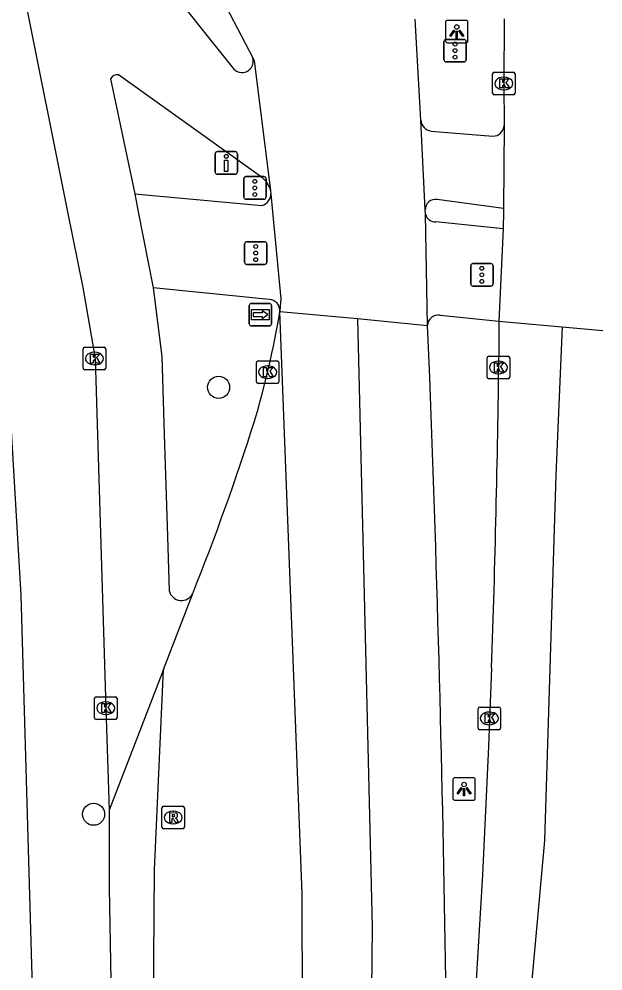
# Model space of a CAD drawing. Extents: x 162172 to 163187, y 382874 to 383684.
# Drawn here: x 163160.7 to 163186.58, y 383216.32 to 383258.55 of the extents above; entities that cross this region are included whole.
import ezdxf

# ---------------------------------------------------------------- set-up
doc = ezdxf.new("R2010")
doc.units = 0
for name, color, linetype in [('IMGEO_Boom', 7, 'Continuous'), ('IMGEO_Drukknoppaal', 7, 'Continuous'), ('IMGEO_Fietspad_gesloten', 7, 'Continuous'), ('IMGEO_Fietspad_open', 7, 'Continuous'), ('IMGEO_Kolk', 7, 'Continuous'), ('IMGEO_Lichtpunt', 7, 'Continuous'), ('IMGEO_Rijbaan_lokaal_gesloten', 7, 'Continuous'), ('IMGEO_Rijbaan_regionaal_gesloten', 7, 'Continuous'), ('IMGEO_Rioolput', 7, 'Continuous'), ('IMGEO_Verkeersregelinstallatiepaal', 7, 'Continuous'), ('IMGEO_Voetpad_open', 7, 'Continuous'), ('IMGEO_Wegwijzer', 7, 'Continuous')]:
    doc.layers.add(name, color=color, linetype=linetype)

msp = doc.modelspace()

# ---------------------------------------------------------------- linework, layer by layer
at = {"layer": 'IMGEO_Boom'}
for centre in [(163169.545, 383242.211), (163164.001, 383223.275)]:
    msp.add_circle(centre, 0.489, dxfattribs=at)
at = {"layer": 'IMGEO_Drukknoppaal'}
for p, q in [((163169.491, 383252.665), (163170.281, 383252.665)), ((163170.281, 383252.665), (163169.491, 383252.665)), ((163169.391, 383251.765), (163169.391, 383252.565)), ((163169.391, 383252.565), (163169.391, 383251.765)), ((163170.381, 383252.565), (163170.381, 383251.765)), ((163170.381, 383251.765), (163170.381, 383252.565)), ((163170.281, 383251.665), (163169.491, 383251.665)), ((163169.491, 383251.665), (163170.281, 383251.665))]:
    msp.add_line(p, q, dxfattribs=at)
msp.add_lwpolyline([(163169.961, 383252.29), (163169.961, 383251.79), (163169.811, 383251.79), (163169.811, 383252.29), (163169.961, 383252.29)], dxfattribs=at)
msp.add_circle((163169.886, 383252.455), 0.085, dxfattribs=at)
for centre, start, end in [((163169.491, 383252.565), 90, 180), ((163169.491, 383252.565), 90, 180), ((163170.281, 383252.565), 0, 90), ((163170.281, 383252.565), 360, 90), ((163169.491, 383251.765), 180, 270), ((163169.491, 383251.765), 180, 270), ((163170.281, 383251.765), 270, 0), ((163170.281, 383251.765), 270, 0)]:
    msp.add_arc(centre, 0.1, start, end, dxfattribs=at)
at = {"layer": 'IMGEO_Fietspad_gesloten'}
for points in [[(163167.099, 383229.7), (163164.688, 383223.451)], [(163164.688, 383223.451), (163164.694, 383220.012), (163164.774, 383215.902), (163164.79, 383215.222)]]:
    msp.add_lwpolyline(points, dxfattribs=at)
at = {"layer": 'IMGEO_Fietspad_open'}
for points in [[(163163.574, 383264.658), (163170.165, 383256.391)], [(163160.923, 383259.613), (163162.853, 383250), (163163.528, 383246.638), (163164.078, 383243.493), (163164.544, 383227.979), (163164.688, 383223.451)], [(163171.49, 383251.501), (163165.107, 383256.072)], [(163164.759, 383255.891), (163165.825, 383250.795)], [(163178.958, 383253.58), (163181.698, 383253.35)], [(163165.825, 383250.795), (163165.982, 383250), (163166.648, 383246.619)], [(163182.176, 383250.145), (163179.232, 383250.543)], [(163166.648, 383246.619), (163167.029, 383243.582), (163167.133, 383240.127), (163167.277, 383235.599), (163167.351, 383233.188)]]:
    msp.add_lwpolyline(points, dxfattribs=at)
for centre, radius, start, end in [((163170.579, 383256.676), 0.503, 214.5255, 17.9354), ((163165.05, 383255.757), 0.32, 79.7101, 155.2491), ((163179.02, 383254.082), 0.505, 183.0159, 262.9912), ((163181.698, 383253.851), 0.501, 270.0224, 357.6393), ((163170.937, 383250.755), 0.929, 11.8889, 53.4667), ((163179.168, 383250.085), 0.463, 82.1084, 180.2326), ((163167.896, 383233.311), 0.558, 192.7285, 334.5432)]:
    msp.add_arc(centre, radius, start, end, dxfattribs=at)
at = {"layer": 'IMGEO_Kolk'}
for p, q in [((163181.691, 383255.264), (163181.691, 383256.116)), ((163181.766, 383256.19), (163182.618, 383256.19)), ((163182.179, 383255.97), (163182.204, 383255.97)), ((163182.692, 383256.116), (163182.692, 383255.264)), ((163182.618, 383255.19), (163181.766, 383255.19)), ((163182.202, 383255.41), (163182.177, 383255.41)), ((163163.539, 383243.061), (163163.539, 383243.913)), ((163163.614, 383243.987), (163164.466, 383243.987)), ((163164.027, 383243.767), (163164.052, 383243.767)), ((163164.54, 383243.913), (163164.54, 383243.061)), ((163171.219, 383242.457), (163171.219, 383243.309)), ((163171.294, 383243.383), (163172.146, 383243.383)), ((163172.22, 383243.309), (163172.22, 383242.457)), ((163181.45, 383242.664), (163181.45, 383243.516)), ((163181.525, 383243.59), (163182.377, 383243.59)), ((163181.938, 383243.37), (163181.963, 383243.37)), ((163182.451, 383243.516), (163182.451, 383242.664)), ((163164.466, 383242.987), (163163.614, 383242.987)), ((163164.05, 383243.207), (163164.025, 383243.207)), ((163171.707, 383243.163), (163171.732, 383243.163)), ((163171.73, 383242.603), (163171.705, 383242.603)), ((163182.377, 383242.59), (163181.525, 383242.59)), ((163181.961, 383242.81), (163181.936, 383242.81)), ((163172.146, 383242.383), (163171.294, 383242.383)), ((163164.042, 383227.553), (163164.042, 383228.405)), ((163164.117, 383228.479), (163164.969, 383228.479)), ((163164.53, 383228.259), (163164.555, 383228.259)), ((163165.043, 383228.405), (163165.043, 383227.553)), ((163164.553, 383227.699), (163164.528, 383227.699)), ((163181.046, 383227.098), (163181.046, 383227.95)), ((163181.121, 383228.024), (163181.973, 383228.024)), ((163181.534, 383227.804), (163181.559, 383227.804)), ((163182.047, 383227.95), (163182.047, 383227.098)), ((163164.969, 383227.479), (163164.117, 383227.479)), ((163181.557, 383227.244), (163181.532, 383227.244)), ((163181.973, 383227.024), (163181.121, 383227.024))]:
    msp.add_line(p, q, dxfattribs=at)
for points in [[(163181.691, 383255.264), (163181.691, 383256.116)], [(163181.766, 383256.19), (163182.618, 383256.19)], [(163182.692, 383256.116), (163182.692, 383255.264)], [(163182.012, 383255.89), (163182.135, 383255.89), (163182.135, 383255.739), (163182.265, 383255.89), (163182.429, 383255.89), (163182.283, 383255.739), (163182.436, 383255.49), (163182.284, 383255.49), (163182.199, 383255.654), (163182.135, 383255.587), (163182.135, 383255.49), (163182.012, 383255.49), (163182.012, 383255.89)], [(163182.618, 383255.19), (163181.766, 383255.19)], [(163163.539, 383243.061), (163163.539, 383243.913)], [(163163.614, 383243.987), (163164.466, 383243.987)], [(163164.54, 383243.913), (163164.54, 383243.061)], [(163163.86, 383243.687), (163163.983, 383243.687), (163163.983, 383243.536), (163164.113, 383243.687), (163164.277, 383243.687), (163164.131, 383243.536), (163164.284, 383243.287), (163164.132, 383243.287), (163164.047, 383243.451), (163163.983, 383243.384), (163163.983, 383243.287), (163163.86, 383243.287), (163163.86, 383243.687)], [(163171.219, 383242.457), (163171.219, 383243.309)], [(163171.294, 383243.383), (163172.146, 383243.383)], [(163172.22, 383243.309), (163172.22, 383242.457)], [(163181.45, 383242.664), (163181.45, 383243.516)], [(163181.525, 383243.59), (163182.377, 383243.59)], [(163181.771, 383243.29), (163181.894, 383243.29), (163181.894, 383243.139), (163182.024, 383243.29), (163182.188, 383243.29), (163182.042, 383243.139), (163182.195, 383242.89), (163182.043, 383242.89), (163181.958, 383243.054), (163181.894, 383242.987), (163181.894, 383242.89), (163181.771, 383242.89), (163181.771, 383243.29)], [(163182.451, 383243.516), (163182.451, 383242.664)], [(163164.466, 383242.987), (163163.614, 383242.987)], [(163171.54, 383243.083), (163171.663, 383243.083), (163171.663, 383242.932), (163171.793, 383243.083), (163171.957, 383243.083), (163171.811, 383242.932), (163171.964, 383242.683), (163171.812, 383242.683), (163171.727, 383242.847), (163171.663, 383242.78), (163171.663, 383242.683), (163171.54, 383242.683), (163171.54, 383243.083)], [(163182.377, 383242.59), (163181.525, 383242.59)], [(163172.146, 383242.383), (163171.294, 383242.383)], [(163164.042, 383227.553), (163164.042, 383228.405)], [(163164.117, 383228.479), (163164.969, 383228.479)], [(163164.363, 383228.179), (163164.486, 383228.179), (163164.486, 383228.028), (163164.616, 383228.179), (163164.78, 383228.179), (163164.634, 383228.028), (163164.787, 383227.779), (163164.635, 383227.779), (163164.55, 383227.943), (163164.486, 383227.876), (163164.486, 383227.779), (163164.363, 383227.779), (163164.363, 383228.179)], [(163165.043, 383228.405), (163165.043, 383227.553)], [(163181.046, 383227.098), (163181.046, 383227.95)], [(163181.121, 383228.024), (163181.973, 383228.024)], [(163181.367, 383227.724), (163181.49, 383227.724), (163181.49, 383227.573), (163181.62, 383227.724), (163181.784, 383227.724), (163181.638, 383227.573), (163181.791, 383227.324), (163181.639, 383227.324), (163181.554, 383227.488), (163181.49, 383227.421), (163181.49, 383227.324), (163181.367, 383227.324), (163181.367, 383227.724)], [(163182.047, 383227.95), (163182.047, 383227.098)], [(163164.969, 383227.479), (163164.117, 383227.479)], [(163181.973, 383227.024), (163181.121, 383227.024)]]:
    msp.add_lwpolyline(points, dxfattribs=at)
for centre, start, end in [((163181.768, 383256.114), 91.552, 178.448), ((163181.768, 383256.114), 91.552, 178.448), ((163182.616, 383256.114), 1.552, 88.448), ((163182.616, 383256.114), 1.552, 88.448), ((163181.768, 383255.266), 181.552, 268.448), ((163181.768, 383255.266), 181.552, 268.448), ((163182.616, 383255.266), 271.552, 358.448), ((163182.616, 383255.266), 271.552, 358.448), ((163163.616, 383243.911), 91.552, 178.448), ((163163.616, 383243.911), 91.552, 178.448), ((163164.464, 383243.911), 1.552, 88.448), ((163164.464, 383243.911), 1.552, 88.448), ((163171.296, 383243.307), 91.552, 178.448), ((163171.296, 383243.307), 91.552, 178.448), ((163172.144, 383243.307), 1.552, 88.448), ((163172.144, 383243.307), 1.552, 88.448), ((163181.527, 383243.514), 91.552, 178.448), ((163181.527, 383243.514), 91.552, 178.448), ((163182.375, 383243.514), 1.552, 88.448), ((163182.375, 383243.514), 1.552, 88.448), ((163163.616, 383243.063), 181.552, 268.448), ((163163.616, 383243.063), 181.552, 268.448), ((163164.464, 383243.063), 271.552, 358.448), ((163164.464, 383243.063), 271.552, 358.448), ((163171.296, 383242.459), 181.552, 268.448), ((163171.296, 383242.459), 181.552, 268.448), ((163172.144, 383242.459), 271.552, 358.448), ((163172.144, 383242.459), 271.552, 358.448), ((163181.527, 383242.666), 181.552, 268.448), ((163181.527, 383242.666), 181.552, 268.448), ((163182.375, 383242.666), 271.552, 358.448), ((163182.375, 383242.666), 271.552, 358.448), ((163164.119, 383228.403), 91.552, 178.448), ((163164.119, 383228.403), 91.552, 178.448), ((163164.967, 383228.403), 1.552, 88.448), ((163164.967, 383228.403), 1.552, 88.448), ((163181.123, 383227.948), 91.552, 178.448), ((163181.123, 383227.948), 91.552, 178.448), ((163181.971, 383227.948), 1.552, 88.448), ((163181.971, 383227.948), 1.552, 88.448), ((163164.119, 383227.555), 181.552, 268.448), ((163164.119, 383227.555), 181.552, 268.448), ((163164.967, 383227.555), 271.552, 358.448), ((163164.967, 383227.555), 271.552, 358.448), ((163181.123, 383227.1), 181.552, 268.448), ((163181.123, 383227.1), 181.552, 268.448), ((163181.971, 383227.1), 271.552, 358.448), ((163181.971, 383227.1), 271.552, 358.448)]:
    msp.add_arc(centre, 0.0765, start, end, dxfattribs=at)
for centre, major_axis, ratio, start_param, end_param in [((163182.178, 383255.69), (-0.387, 0.002), 0.722429, 4.712389, 7.853982), ((163182.203, 383255.69), (-0.39, 0.002), 0.717154, 1.570796, 4.712389), ((163164.026, 383243.487), (-0.387, 0.002), 0.722429, 4.712389, 7.853982), ((163164.051, 383243.487), (-0.39, 0.002), 0.717154, 1.570796, 4.712389), ((163181.937, 383243.09), (-0.387, 0.002), 0.722429, 4.712389, 7.853982), ((163181.962, 383243.09), (-0.39, 0.002), 0.717154, 1.570796, 4.712389), ((163171.706, 383242.883), (-0.387, 0.002), 0.722429, 4.712389, 7.853982), ((163171.731, 383242.883), (-0.39, 0.002), 0.717154, 1.570796, 4.712389), ((163164.529, 383227.979), (-0.387, 0.002), 0.722429, 4.712389, 7.853982), ((163164.554, 383227.979), (-0.39, 0.002), 0.717154, 1.570796, 4.712389), ((163181.533, 383227.524), (-0.387, 0.002), 0.722429, 4.712389, 7.853982), ((163181.558, 383227.524), (-0.39, 0.002), 0.717154, 1.570796, 4.712389)]:
    msp.add_ellipse(centre, major_axis=major_axis, ratio=ratio, start_param=start_param, end_param=end_param, dxfattribs=at)
at = {"layer": 'IMGEO_Lichtpunt'}
for p, q in [((163180.506, 383258.489), (163179.698, 383258.489)), ((163180.506, 383258.489), (163179.698, 383258.489)), ((163179.604, 383258.394), (163179.604, 383257.587)), ((163179.604, 383258.394), (163179.604, 383257.587)), ((163180.6, 383257.587), (163180.6, 383258.394)), ((163180.6, 383257.587), (163180.6, 383258.394)), ((163179.698, 383257.493), (163180.506, 383257.493)), ((163179.698, 383257.493), (163180.506, 383257.493)), ((163179.928, 383224.796), (163179.928, 383223.989)), ((163179.928, 383224.796), (163179.928, 383223.989)), ((163180.83, 383224.891), (163180.022, 383224.891)), ((163180.83, 383224.891), (163180.022, 383224.891)), ((163180.924, 383223.989), (163180.924, 383224.796)), ((163180.924, 383223.989), (163180.924, 383224.796)), ((163180.022, 383223.895), (163180.83, 383223.895)), ((163180.022, 383223.895), (163180.83, 383223.895))]:
    msp.add_line(p, q, dxfattribs=at)
for points in [[(163179.978, 383258.058), (163180.017, 383258.03), (163179.829, 383257.768), (163179.791, 383257.795), (163179.978, 383258.058)], [(163180.08, 383258.01), (163180.127, 383258.01), (163180.127, 383257.688), (163180.08, 383257.688), (163180.08, 383258.01)], [(163180.19, 383258.03), (163180.228, 383258.057), (163180.415, 383257.795), (163180.376, 383257.767), (163180.19, 383258.03)], [(163180.302, 383224.46), (163180.341, 383224.432), (163180.153, 383224.17), (163180.115, 383224.197), (163180.302, 383224.46)], [(163180.404, 383224.412), (163180.451, 383224.412), (163180.451, 383224.09), (163180.404, 383224.09), (163180.404, 383224.412)], [(163180.514, 383224.432), (163180.552, 383224.459), (163180.739, 383224.197), (163180.7, 383224.169), (163180.514, 383224.432)]]:
    msp.add_lwpolyline(points, dxfattribs=at)
for centre in [(163180.103, 383258.192), (163180.427, 383224.594)]:
    msp.add_circle(centre, 0.0994, dxfattribs=at)
for centre, start, end in [((163179.698, 383258.394), 90, 180), ((163179.698, 383258.394), 90, 180), ((163180.506, 383258.394), 0, 90), ((163180.506, 383258.394), 0, 90), ((163179.698, 383257.587), 180, 270), ((163179.698, 383257.587), 180, 270), ((163180.506, 383257.587), 270, 0), ((163180.506, 383257.587), 270, 360), ((163180.022, 383224.796), 90, 180), ((163180.022, 383224.796), 90, 180), ((163180.83, 383224.796), 0, 90), ((163180.83, 383224.796), 0, 90), ((163180.022, 383223.989), 180, 270), ((163180.022, 383223.989), 180, 270), ((163180.83, 383223.989), 270, 0), ((163180.83, 383223.989), 270, 360)]:
    msp.add_arc(centre, 0.0946, start, end, dxfattribs=at)
at = {"layer": 'IMGEO_Rijbaan_lokaal_gesloten'}
for points in [[(163167.099, 383229.7), (163168.4, 383233.071)], [(163148.975, 383084.572), (163154.621, 383099.795), (163155.875, 383105.528), (163157.785, 383116.216), (163160.232, 383130.548), (163162.322, 383143.506), (163164.291, 383159.927), (163165.485, 383171.512), (163166.321, 383182.858), (163166.679, 383195.159), (163166.649, 383212.865), (163166.709, 383220.807), (163167.099, 383229.7)]]:
    msp.add_lwpolyline(points, dxfattribs=at)
for centre, radius, start, end in [((163132.986, 383252.095), 39.814, 343.3747, 350.5759), ((163066.611, 383273.85), 109.653, 338.16794, 342.40558)]:
    msp.add_arc(centre, radius, start, end, dxfattribs=at)
at = {"layer": 'IMGEO_Rijbaan_regionaal_gesloten'}
for points in [[(163167.873, 383262.533), (163168.689, 383261.392), (163171.058, 383256.831)], [(163178.515, 383254.055), (163178.254, 383258.547)], [(163182.207, 383258.552), (163182.193, 383255.691), (163182.198, 383253.83)], [(163171.058, 383256.831), (163171.119, 383256.696), (163171.846, 383250.946)], [(163178.706, 383250.083), (163178.515, 383254.055)], [(163182.198, 383253.83), (163182.176, 383250.145)], [(163171.846, 383250.946), (163171.865, 383250.798)], [(163171.865, 383250.798), (163171.941, 383250), (163172.308, 383246.14), (163172.281, 383245.815), (163172.262, 383245.576)], [(163178.716, 383249.893), (163178.706, 383250.083)], [(163182.176, 383250.145), (163182.174, 383250), (163182.161, 383249.248)], [(163178.805, 383244.956), (163178.716, 383249.893)], [(163182.161, 383249.248), (163181.971, 383245.146)], [(163172.262, 383245.576), (163175.704, 383245.265)], [(163173.256, 383209.258), (163173.216, 383213.959), (163173.263, 383214.664), (163173.253, 383219.749), (163172.262, 383245.576)], [(163175.704, 383245.265), (163176.36, 383218.296), (163176.18, 383201.214), (163175.147, 383176.399), (163174.339, 383155.631), (163171.372, 383129.018), (163169.125, 383111.846), (163165.71, 383088.65), (163162.796, 383071.166)], [(163175.704, 383245.265), (163178.805, 383244.956)], [(163181.971, 383245.146), (163184.762, 383244.898), (163184.769, 383244.897)], [(163181.971, 383245.146), (163181.971, 383243.579)], [(163178.905, 383242.641), (163178.805, 383244.956)], [(163184.769, 383244.897), (163184.488, 383238.308), (163183.986, 383222.106), (163182.637, 383207.098), (163181.964, 383195.767)], [(163184.769, 383244.897), (163186.584, 383244.725)], [(163181.648, 383229.767), (163181.508, 383226.273), (163181.237, 383220.587), (163180.807, 383213.217), (163180.39, 383206.714)]]:
    msp.add_lwpolyline(points, dxfattribs=at)
for centre, radius, start, end in [((162520.992, 383252.127), 661.035, 358.061597, 359.259114), ((162089.78, 383200.439), 1089.942, 0.815176, 2.218999)]:
    msp.add_arc(centre, radius, start, end, dxfattribs=at)
at = {"layer": 'IMGEO_Rioolput'}
for p, q in [((163167.031, 383222.703), (163167.031, 383223.555)), ((163167.106, 383223.629), (163167.958, 383223.629)), ((163168.032, 383223.555), (163168.032, 383222.703)), ((163167.519, 383223.409), (163167.544, 383223.409)), ((163167.958, 383222.629), (163167.106, 383222.629)), ((163167.542, 383222.849), (163167.517, 383222.849))]:
    msp.add_line(p, q, dxfattribs=at)
for points in [[(163167.031, 383222.703), (163167.031, 383223.555)], [(163167.106, 383223.629), (163167.958, 383223.629)], [(163168.032, 383223.555), (163168.032, 383222.703)], [(163167.62, 383223.327), (163167.368, 383223.329), (163167.368, 383222.929)], [(163167.368, 383222.929), (163167.492, 383222.929), (163167.492, 383223.091), (163167.503, 383223.091)], [(163167.546, 383223.248), (163167.492, 383223.248), (163167.492, 383223.167)], [(163167.492, 383223.167), (163167.544, 383223.167)], [(163167.55, 383223.062), (163167.621, 383222.929), (163167.761, 383222.929), (163167.696, 383223.055)], [(163167.958, 383222.629), (163167.106, 383222.629)]]:
    msp.add_lwpolyline(points, dxfattribs=at)
for centre, radius, start, end in [((163167.108, 383223.553), 0.0765, 91.552, 178.448), ((163167.108, 383223.553), 0.0765, 91.552, 178.448), ((163167.956, 383223.553), 0.0765, 1.552, 88.448), ((163167.956, 383223.553), 0.0765, 1.552, 88.448), ((163167.502, 383223.038), 0.0533, 26.0293, 88.6989), ((163167.528, 383223.356), 0.19, 274.7715, 282.9687), ((163167.552, 383223.152), 0.0964, 77.0061, 93.1865), ((163167.566, 383223.209), 0.0378, 276.6634, 79.6772), ((163167.619, 383223.217), 0.109, 350.3612, 89.416), ((163167.617, 383223.217), 0.112, 277.5842, 350.9817), ((163167.601, 383223.002), 0.108, 29.5134, 73.7905), ((163167.108, 383222.705), 0.0765, 181.552, 268.448), ((163167.108, 383222.705), 0.0765, 181.552, 268.448), ((163167.956, 383222.705), 0.0765, 271.552, 358.448), ((163167.956, 383222.705), 0.0765, 271.552, 358.448)]:
    msp.add_arc(centre, radius, start, end, dxfattribs=at)
for centre, major_axis, ratio, start_param, end_param in [((163167.518, 383223.129), (-0.387, 0.002), 0.722429, 4.712389, 7.853982), ((163167.543, 383223.129), (-0.39, 0.002), 0.717154, 1.570796, 4.712389)]:
    msp.add_ellipse(centre, major_axis=major_axis, ratio=ratio, start_param=start_param, end_param=end_param, dxfattribs=at)
at = {"layer": 'IMGEO_Verkeersregelinstallatiepaal'}
for p, q in [((163179.634, 383257.646), (163180.424, 383257.646)), ((163180.424, 383257.646), (163179.634, 383257.646)), ((163179.534, 383256.746), (163179.534, 383257.546)), ((163179.534, 383257.546), (163179.534, 383256.746)), ((163180.524, 383257.546), (163180.524, 383256.746)), ((163180.524, 383256.746), (163180.524, 383257.546)), ((163180.424, 383256.646), (163179.634, 383256.646)), ((163179.634, 383256.646), (163180.424, 383256.646)), ((163170.658, 383250.656), (163170.658, 383251.456)), ((163170.658, 383251.456), (163170.658, 383250.656)), ((163170.758, 383251.556), (163171.548, 383251.556)), ((163171.548, 383251.556), (163170.758, 383251.556)), ((163171.648, 383251.456), (163171.648, 383250.656)), ((163171.648, 383250.656), (163171.648, 383251.456)), ((163171.548, 383250.556), (163170.758, 383250.556)), ((163170.758, 383250.556), (163171.548, 383250.556)), ((163170.695, 383247.766), (163170.695, 383248.566)), ((163170.695, 383248.566), (163170.695, 383247.766)), ((163170.795, 383248.666), (163171.585, 383248.666)), ((163171.585, 383248.666), (163170.795, 383248.666)), ((163171.685, 383248.566), (163171.685, 383247.766)), ((163171.685, 383247.766), (163171.685, 383248.566)), ((163171.585, 383247.666), (163170.795, 383247.666)), ((163170.795, 383247.666), (163171.585, 383247.666)), ((163180.72, 383246.799), (163180.72, 383247.599)), ((163180.72, 383247.599), (163180.72, 383246.799)), ((163180.82, 383247.699), (163181.61, 383247.699)), ((163181.61, 383247.699), (163180.82, 383247.699)), ((163181.71, 383247.599), (163181.71, 383246.799)), ((163181.71, 383246.799), (163181.71, 383247.599)), ((163181.61, 383246.699), (163180.82, 383246.699)), ((163180.82, 383246.699), (163181.61, 383246.699))]:
    msp.add_line(p, q, dxfattribs=at)
for centre in [(163180.029, 383257.436), (163180.029, 383257.146), (163180.029, 383256.856), (163171.153, 383251.346), (163171.153, 383251.056), (163171.153, 383250.766), (163171.19, 383248.456), (163171.19, 383248.166), (163171.19, 383247.876), (163181.215, 383247.489), (163181.215, 383247.199), (163181.215, 383246.909)]:
    msp.add_circle(centre, 0.085, dxfattribs=at)
for centre, start, end in [((163179.634, 383257.546), 90, 180), ((163179.634, 383257.546), 90, 180), ((163180.424, 383257.546), 0, 90), ((163180.424, 383257.546), 360, 90), ((163179.634, 383256.746), 180, 270), ((163179.634, 383256.746), 180, 270), ((163180.424, 383256.746), 270, 0), ((163180.424, 383256.746), 270, 0), ((163170.758, 383251.456), 90, 180), ((163170.758, 383251.456), 90, 180), ((163171.548, 383251.456), 0, 90), ((163171.548, 383251.456), 360, 90), ((163170.758, 383250.656), 180, 270), ((163170.758, 383250.656), 180, 270), ((163171.548, 383250.656), 270, 0), ((163171.548, 383250.656), 270, 0), ((163170.795, 383248.566), 90, 180), ((163170.795, 383248.566), 90, 180), ((163171.585, 383248.566), 0, 90), ((163171.585, 383248.566), 360, 90), ((163170.795, 383247.766), 180, 270), ((163170.795, 383247.766), 180, 270), ((163171.585, 383247.766), 270, 0), ((163171.585, 383247.766), 270, 0), ((163180.82, 383247.599), 90, 180), ((163180.82, 383247.599), 90, 180), ((163181.61, 383247.599), 0, 90), ((163181.61, 383247.599), 360, 90), ((163180.82, 383246.799), 180, 270), ((163180.82, 383246.799), 180, 270), ((163181.61, 383246.799), 270, 0), ((163181.61, 383246.799), 270, 0)]:
    msp.add_arc(centre, 0.1, start, end, dxfattribs=at)
at = {"layer": 'IMGEO_Voetpad_open'}
for points in [[(163165.825, 383250.795), (163171.462, 383250.273)], [(163182.161, 383249.248), (163179.175, 383249.548)], [(163150.387, 383109.402), (163154.256, 383131.058), (163157.499, 383151.959), (163158.378, 383158.574), (163159.977, 383173.635), (163161.497, 383190.557), (163161.526, 383207.385), (163160.795, 383232.984), (163160.002, 383246.311), (163159.893, 383248.853), (163149.786, 383248.385)], [(163171.788, 383246.111), (163166.648, 383246.619)], [(163179.361, 383245.404), (163181.971, 383245.146)]]:
    msp.add_lwpolyline(points, dxfattribs=at)
for centre, radius, start, end in [((163171.303, 383250.812), 0.562, 286.4322, 358.5468), ((163179.163, 383250.01), 0.462, 194.6979, 271.4425), ((163171.762, 383245.61), 0.501, 356.0542, 87.0265), ((163179.28, 383244.936), 0.475, 80.1588, 177.5618)]:
    msp.add_arc(centre, radius, start, end, dxfattribs=at)
at = {"layer": 'IMGEO_Wegwijzer'}
for p, q in [((163170.904, 383245.034), (163170.904, 383245.834)), ((163170.904, 383245.834), (163170.904, 383245.034)), ((163171.004, 383245.934), (163171.794, 383245.934)), ((163171.794, 383245.934), (163171.004, 383245.934)), ((163171.894, 383245.834), (163171.894, 383245.034)), ((163171.894, 383245.034), (163171.894, 383245.834)), ((163171.794, 383244.934), (163171.004, 383244.934)), ((163171.004, 383244.934), (163171.794, 383244.934))]:
    msp.add_line(p, q, dxfattribs=at)
for points in [[(163171.005, 383245.666), (163171.793, 383245.666), (163171.793, 383245.202), (163171.005, 383245.202), (163171.005, 383245.666)], [(163171.07, 383245.518), (163171.07, 383245.434), (163171.07, 383245.35), (163171.481, 383245.35), (163171.481, 383245.267), (163171.728, 383245.434), (163171.481, 383245.601), (163171.481, 383245.518), (163171.07, 383245.518)]]:
    msp.add_lwpolyline(points, dxfattribs=at)
for centre, start, end in [((163171.004, 383245.834), 90, 180), ((163171.004, 383245.834), 90, 180), ((163171.794, 383245.834), 0, 90), ((163171.794, 383245.834), 360, 90), ((163171.004, 383245.034), 180, 270), ((163171.004, 383245.034), 180, 270), ((163171.794, 383245.034), 270, 0), ((163171.794, 383245.034), 270, 0)]:
    msp.add_arc(centre, 0.1, start, end, dxfattribs=at)

doc.saveas('drawing.dxf')
